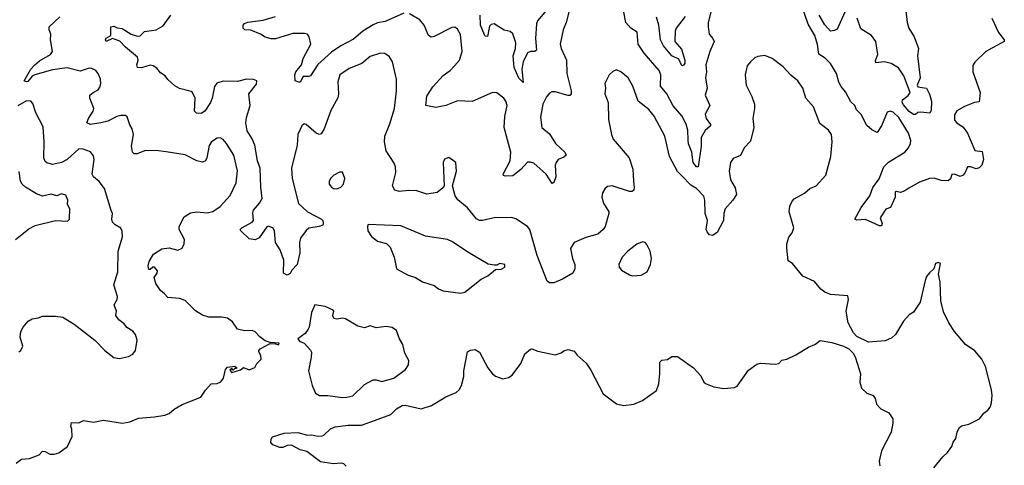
# Model space of a CAD drawing. Extents: x 2220520 to 2384350, y 721165 to 893491.
# Tile 292 of 315: x 2311589 to 2318348, y 875457 to 878514. Entities that reach past the tile are written whole.
import ezdxf

# ---------------------------------------------------------------- set-up
doc = ezdxf.new("R2010")
doc.units = 0

msp = doc.modelspace()

# ---------------------------------------------------------------- linework, layer by layer
at = {"layer": '0CON20XD'}
for points in [[(2315258.5, 878641.5), (2315144, 878506), (2315137.1, 878485), (2315130.3, 878385), (2315137.3, 878305), (2315125.3, 878294.7), (2315094.6, 878295.4), (2315075, 878285.7), (2315046.2, 878225), (2315035.4, 878175), (2315045, 878082.5), (2315015, 878111.9), (2314984.3, 878185), (2314975.8, 878265), (2314993.2, 878315), (2314994.5, 878354.5), (2314975, 878417.5), (2314955, 878433.3), (2314915, 878441.2), (2314845, 878485.8), (2314825, 878480), (2314815, 878470), (2314800.7, 878399.3), (2314785, 878400.8), (2314779.6, 878409.6), (2314752.5, 878475), (2314750.8, 878545)], [(2318263.5, 878525), (2318308.6, 878425), (2318348, 878375), (2318346.8, 878363.2), (2318222, 878295), (2318145, 878221.2), (2318131.1, 878198.9), (2318130.8, 878155), (2318182.5, 878015), (2318175, 877950), (2318143.6, 877946.4), (2318075, 877918.8), (2318022.3, 877887.7), (2318005, 877860), (2318006, 877825), (2318021.2, 877805), (2318065, 877775.7), (2318095.5, 877735), (2318145, 877616), (2318195, 877608.8), (2318204.4, 877555), (2318193.2, 877516.8), (2318175, 877498), (2318155, 877490), (2318115, 877504), (2318096.4, 877503.6), (2318080, 877465), (2318065, 877446.7), (2318045, 877438.8), (2318005, 877453.3), (2317987.5, 877452.5), (2317978.3, 877421.7), (2317961.7, 877408.3), (2317915, 877410.8), (2317866.8, 877426.8), (2317835.3, 877424.7), (2317765, 877398.2), (2317692.1, 877357.9), (2317665, 877338.9), (2317635, 877327.5), (2317605, 877335.6), (2317599.5, 877330.5), (2317598.6, 877295), (2317565.8, 877224.2), (2317535, 877214), (2317495.8, 877155), (2317510, 877115), (2317505, 877100), (2317490.5, 877100.5), (2317395, 877144), (2317335, 877138.8), (2317322.5, 877145), (2317364.6, 877225.4), (2317426, 877305), (2317445, 877363.3), (2317488.3, 877421.7), (2317520.8, 877505), (2317553.1, 877536.9), (2317665, 877604), (2317690.8, 877635), (2317704.3, 877665), (2317705.6, 877685), (2317691.4, 877735), (2317625, 877843.3), (2317585, 877880), (2317565, 877886.7), (2317545, 877880), (2317504, 877785), (2317475, 877740), (2317439.2, 877759.2), (2317405, 877788.8), (2317365, 877864.4), (2317334.4, 877894.4), (2317322.5, 877925), (2317295, 877950), (2317258.1, 878018.1), (2317227.7, 878055), (2317211.4, 878085), (2317195, 878143.8), (2317155, 878212.9), (2317119.4, 878249.4), (2317075, 878276.7), (2317065, 878343.3), (2317047.2, 878405), (2317001.9, 878481.9), (2316955, 878616)], [(2311565, 875470.8), (2311600.9, 875499.1), (2311657.3, 875502.7), (2311722.1, 875527.9), (2311746.1, 875553.9), (2311765, 875551.2), (2311795, 875533.1), (2311825, 875532.9), (2311857, 875543), (2311916.7, 875585), (2311950, 875655), (2311947.5, 875705), (2311940, 875725), (2311945, 875750), (2311995, 875747.5), (2312026.4, 875763.6), (2312095, 875753.3), (2312165, 875765.6), (2312295, 875745.8), (2312345, 875754.2), (2312405, 875779.2), (2312515, 875788.1), (2312585, 875800), (2312615, 875811.4), (2312649.4, 875840.6), (2312705, 875874.4), (2312833.3, 875925), (2312865, 875972.5), (2312903.9, 876016.1), (2312945, 876017.5), (2312970.5, 876029.5), (2312988.8, 876055), (2313002.5, 876115), (2313015, 876130), (2313065, 876137.5), (2313078.3, 876128.3), (2313078.3, 876121.7), (2313065, 876120), (2313055, 876110), (2313045, 876120), (2313031.7, 876108.3), (2313045, 876092.5), (2313105, 876112.5), (2313125, 876127.5), (2313165, 876112.5), (2313203, 876127), (2313217.5, 876155), (2313247.5, 876185), (2313245, 876210), (2313230, 876235), (2313230, 876245), (2313240, 876255), (2313308.3, 876291.7), (2313345, 876290), (2313365, 876282.5), (2313370, 876295), (2313308.3, 876298.3), (2313275, 876311.2), (2313238, 876338), (2313205, 876372.5), (2313185, 876382.5), (2313131.2, 876378.8), (2313085, 876390), (2313050.2, 876440.2), (2313015, 876465.6), (2312975, 876473.3), (2312886.6, 876473.4), (2312845, 876486.7), (2312795, 876515.8), (2312725, 876586.2), (2312685, 876600), (2312605, 876607.5), (2312583.9, 876633.9), (2312556.2, 876655), (2312523.9, 876703.9), (2312512.5, 876745), (2312533.3, 876775), (2312535, 876790), (2312515, 876816.7), (2312503, 876817), (2312485, 876800), (2312475, 876800), (2312470, 876825), (2312477.5, 876855), (2312507.5, 876905), (2312565, 876941.2), (2312615, 876948), (2312675, 876932.5), (2312703.4, 876946.6), (2312718.6, 876975), (2312719.4, 877005), (2312684.3, 877075), (2312682.9, 877095), (2312718.9, 877161.1), (2312761.2, 877188.8), (2312805, 877195.3), (2312875, 877187.9), (2312915, 877197.9), (2312965, 877231.5), (2313033.4, 877306.6), (2313075.6, 877395), (2313083.2, 877476.8), (2313059.1, 877585), (2313008.9, 877665), (2312985, 877692.5), (2312965, 877704.3), (2312945, 877701.1), (2312904.7, 877675.3), (2312888.8, 877651.2), (2312874.4, 877565), (2312863.6, 877546.4), (2312843.3, 877536.7), (2312805, 877544.6), (2312725, 877585.5), (2312595, 877608.1), (2312524.1, 877615.9), (2312445, 877613.8), (2312395, 877593.8), (2312375, 877593.3), (2312363.3, 877605), (2312355.9, 877645.9), (2312370, 877725), (2312361.2, 877765), (2312345, 877792.5), (2312326.2, 877846.2), (2312315, 877856.7), (2312282.7, 877857.3), (2312255, 877850), (2312195, 877818.5), (2312145, 877805.4), (2312075, 877793.8), (2312050.8, 877805), (2312060.6, 877835), (2312094.4, 877885), (2312099.1, 877905), (2312070, 877975), (2312071.2, 877995), (2312093.3, 878015), (2312128.3, 878031.7), (2312140.3, 878049.7), (2312146.7, 878075), (2312143.3, 878105), (2312126.9, 878145), (2312110.8, 878165), (2312085, 878179.5), (2312065, 878180.4), (2312005, 878160.9), (2311915, 878183.1), (2311815, 878168.6), (2311693.8, 878136.2), (2311674.2, 878125.8), (2311645, 878090.4), (2311635, 878087.8), (2311620, 878095), (2311665, 878173.5), (2311693.5, 878205), (2311725, 878231.3), (2311800.8, 878275), (2311814.4, 878295), (2311800.8, 878375), (2311803.8, 878415), (2311792.5, 878445), (2311792.5, 878465), (2311865, 878534.4)], [(2315803.1, 877405), (2315807, 877363), (2315803.8, 877345), (2315794.1, 877335.9), (2315774.3, 877334.3), (2315655, 877374), (2315625, 877368.8), (2315605.9, 877354.1), (2315588.8, 877325), (2315586, 877295), (2315596.2, 877255), (2315633.8, 877195), (2315634, 877185), (2315608, 877095), (2315595, 877073.8), (2315557.4, 877042.6), (2315475, 877020), (2315394.6, 876985.4), (2315370.8, 876945), (2315383.3, 876875), (2315399.2, 876835), (2315398.8, 876805), (2315386.2, 876775), (2315315, 876732.5), (2315255, 876709.2), (2315225, 876708), (2315210.9, 876720.9), (2315141.8, 876895), (2315091.9, 877075), (2315075, 877095.7), (2314995, 877147.5), (2314965, 877157.5), (2314845, 877154.2), (2314765, 877135.7), (2314745, 877137.1), (2314725, 877147.1), (2314662.1, 877222.1), (2314597.8, 877277.8), (2314578.6, 877305), (2314560, 877375), (2314587.5, 877475), (2314582.5, 877535), (2314535, 877567.5), (2314505, 877557.5), (2314496.7, 877535), (2314503.3, 877375), (2314490, 877355), (2314455, 877329.2), (2314385, 877316.7), (2314315, 877339.4), (2314257, 877343), (2314195, 877334.2), (2314165, 877343.8), (2314148, 877375), (2314171.9, 877465), (2314168.1, 877505), (2314159.1, 877529.1), (2314105.6, 877615), (2314093.3, 877675), (2314095.7, 877715), (2314128.8, 877798.8), (2314161.2, 877905), (2314176.6, 878026.6), (2314175.6, 878105), (2314148.1, 878225), (2314128.7, 878258.7), (2314095, 878280.8), (2314065, 878284.3), (2313995, 878262.2), (2313937, 878213), (2313851.1, 878178.9), (2313786.2, 878135), (2313773.4, 878086.6), (2313777.8, 878005), (2313772.4, 877977.6), (2313725, 877891.2), (2313680, 877765), (2313658.3, 877731.7), (2313645, 877726), (2313625, 877734.2), (2313555, 877795.8), (2313541.7, 877798.3), (2313525, 877786.2), (2313497.5, 877725), (2313493.8, 877653.8), (2313455.8, 877494.2), (2313460.4, 877425), (2313502.2, 877252.2), (2313565, 877195.8), (2313660, 877145), (2313670, 877135), (2313672.5, 877115), (2313670, 877105), (2313645, 877093.8), (2313575, 877083.8), (2313555, 877066.7), (2313516.7, 877015), (2313508.8, 876985), (2313511.2, 876915), (2313493.8, 876835), (2313456.7, 876795), (2313445, 876772.5), (2313425, 876760), (2313400, 876775), (2313401.4, 876865), (2313376.9, 876935), (2313344.5, 876984.5), (2313339.2, 877065), (2313326.7, 877085), (2313295, 877096.7), (2313286.4, 877093.6), (2313232, 877018), (2313205, 877003.5), (2313165, 877010.9), (2313107.5, 877065), (2313102.5, 877075), (2313113.3, 877085), (2313185.5, 877124.5), (2313194, 877135), (2313189.7, 877189.7), (2313193.8, 877206.2), (2313234.4, 877255), (2313252.4, 877287.6), (2313243.5, 877365), (2313240.8, 877495), (2313222.2, 877545), (2313202.4, 877652.4), (2313185, 877696), (2313150.9, 877750.9), (2313140.6, 877805), (2313145, 877842.5), (2313170.5, 877925), (2313162.9, 878005), (2313215, 878072.5), (2313216.7, 878095), (2313195, 878104), (2313145, 878105.7), (2313085, 878090.6), (2312985, 878091.1), (2312942.2, 878077.8), (2312925.6, 878055), (2312910.4, 877975), (2312898.8, 877945), (2312859.2, 877885), (2312835, 877869.2), (2312802.7, 877872.7), (2312790, 877885), (2312794.4, 877975), (2312775, 878013.8), (2312765, 878021.2), (2312685, 878041.2), (2312655, 878060), (2312605, 878102.5), (2312588.3, 878128.3), (2312555, 878150), (2312531.2, 878181.2), (2312505, 878197.5), (2312485, 878202.7), (2312425, 878183.8), (2312396.7, 878185), (2312393.3, 878205), (2312402.5, 878235), (2312397.1, 878257.1), (2312315, 878324.6), (2312277.3, 878367.3), (2312225, 878383.8), (2312183.5, 878363.5), (2312178.9, 878375), (2312182.4, 878387.6), (2312215.5, 878404.5), (2312214.4, 878465), (2312235, 878470), (2312258.3, 878458.3), (2312292.4, 878452.4), (2312355, 878414.2), (2312395, 878400), (2312415, 878402.5), (2312445, 878433.8), (2312527, 878443), (2312575, 878472), (2312625.8, 878545)], [(2314225, 878559.1), (2314098.1, 878501.9), (2314045, 878492.1), (2314015, 878478.8), (2313945, 878434.4), (2313880.5, 878379.5), (2313793.3, 878335), (2313729.4, 878290.6), (2313634.5, 878205.5), (2313585, 878128), (2313575, 878122.9), (2313535, 878124.2), (2313513.8, 878086.2), (2313505, 878084), (2313480, 878095), (2313478, 878135), (2313484.2, 878155), (2313523.8, 878205), (2313535, 878247.5), (2313588.2, 878345), (2313576.3, 878396.3), (2313565, 878414.2), (2313545, 878420), (2313465, 878418.6), (2313345, 878381.8), (2313315, 878382.1), (2313273.6, 878393.6), (2313242, 878415), (2313175, 878441.1), (2313134.4, 878444.4), (2313123.8, 878455), (2313123.8, 878475), (2313133.1, 878486.9), (2313155, 878496), (2313260.3, 878509.7), (2313345, 878536.5)], [(2315360.4, 878575), (2315340, 878495), (2315318.9, 878445), (2315298.9, 878345), (2315306.7, 878315), (2315343.5, 878235), (2315344.5, 878145), (2315374.3, 878025), (2315374.2, 878005.8), (2315365.6, 877994.4), (2315355, 877992.5), (2315265, 878018.1), (2315242.1, 878017.9), (2315225, 878009.2), (2315204.4, 877985), (2315179.5, 877935), (2315163.5, 877845), (2315174.4, 877775), (2315225, 877730), (2315266, 877665), (2315331.2, 877605), (2315340, 877585), (2315325, 877570), (2315285.7, 877554.3), (2315272, 877535), (2315264.2, 877515), (2315270, 877435), (2315255, 877397.5), (2315245, 877390), (2315203.3, 877455), (2315118.7, 877528.7), (2315095, 877536.9), (2315074.5, 877535.5), (2315028.6, 877485), (2314975, 877442.2), (2314925, 877440), (2314910, 877445), (2314908.8, 877455), (2314955.4, 877545), (2314961.5, 877605), (2314913.6, 877775), (2314919.8, 877850.2), (2314934.4, 877925), (2314925.6, 877955), (2314911.4, 877975), (2314865, 878012.9), (2314835, 878014.4), (2314695, 877953.3), (2314595, 877957.1), (2314514.5, 877925.5), (2314445, 877910.5), (2314377.5, 877925), (2314385, 877990), (2314426.2, 878053.8), (2314495, 878130.8), (2314544, 878165), (2314573.6, 878196.4), (2314609.2, 878235), (2314625.8, 878295), (2314615, 878412.5), (2314595, 878448.8), (2314575, 878462), (2314555, 878459.2), (2314435, 878397.5), (2314413, 878393), (2314395, 878406.2), (2314366.5, 878475), (2314335, 878513.3), (2314265, 878554.4)], [(2316336.5, 878575), (2316315.7, 878495), (2316314.3, 878465), (2316322.9, 878415), (2316348, 878385), (2316355.7, 878365), (2316326.2, 878295), (2316300, 878205), (2316302.9, 878155), (2316296, 878115), (2316307.8, 878045), (2316294.5, 877995), (2316327.5, 877925), (2316294.6, 877865), (2316300.4, 877835), (2316331.4, 877795), (2316330.6, 877785), (2316295, 877752.7), (2316267.2, 877705), (2316267.6, 877645), (2316246.2, 877503.8), (2316234.4, 877505), (2316211.3, 877535), (2316204.1, 877605), (2316180.9, 877660.9), (2316177.1, 877687.1), (2316176.2, 877755), (2316165, 877797.1), (2316134, 877854), (2316075, 877923.1), (2316031.8, 878005), (2315988.4, 878058.4), (2315989.1, 878135), (2315978.1, 878165), (2315875, 878284.3), (2315835.5, 878345), (2315827.2, 878427.2), (2315785, 878455.8), (2315748.8, 878495), (2315736.9, 878565)], [(2316156.6, 878535), (2316095.5, 878455), (2316088.2, 878435), (2316085.5, 878365), (2316131.2, 878311.2), (2316155.5, 878235), (2316153.8, 878215), (2316145, 878201.2), (2316135, 878197.5), (2316113.8, 878243.8), (2316065, 878265.4), (2316007.5, 878335), (2315987.2, 878375), (2315976.9, 878476.9), (2315960.2, 878530.2)], [(2317265, 878590), (2317200.9, 878449.1), (2317181.2, 878438.8), (2317155, 878435.7), (2317115, 878479.5), (2317077.5, 878545)], [(2317672.5, 878575), (2317681.1, 878495), (2317692.2, 878455), (2317729.4, 878395), (2317759.2, 878315), (2317752.1, 878265), (2317770.5, 878115), (2317750, 878065), (2317755, 878054.2), (2317814.1, 878044.1), (2317835, 878003.3), (2317848.4, 877955), (2317846.8, 877893.2), (2317837, 877873), (2317775, 877880), (2317755, 877876.2), (2317737.8, 877862.2), (2317725, 877862.3), (2317695, 877883), (2317655, 877928.8), (2317647.7, 877945), (2317650, 877965), (2317687.4, 877992.6), (2317701.6, 878015), (2317658.2, 878128.2), (2317622.3, 878182.3), (2317572.3, 878212.3), (2317525, 878223.5), (2317465, 878217.5), (2317464, 878234), (2317479.5, 878275), (2317466.5, 878365), (2317436.9, 878405), (2317362.1, 878452.1), (2317337.3, 878525)], [(2317865, 875440), (2317925, 875513.8), (2317958.8, 875545), (2317986.7, 875585), (2317997.5, 875615), (2318015, 875640), (2318023.3, 875685), (2318037, 875713), (2318055, 875726.7), (2318105, 875738.8), (2318176.7, 875775), (2318207.5, 875815), (2318235, 875833.8), (2318250, 875855), (2318260, 875885), (2318264.4, 875935), (2318260, 875975), (2318220, 876135), (2318194.4, 876184.4), (2318145, 876240.8), (2318082.5, 876285), (2318005.7, 876375), (2317966.9, 876435), (2317930.2, 876510.2), (2317911.9, 876585), (2317908, 876715), (2317897, 876767), (2317910.7, 876840.7), (2317895, 876848.8), (2317875, 876841.2), (2317863.3, 876805), (2317835, 876776.7), (2317815, 876752.5), (2317804, 876725), (2317770, 876575), (2317725, 876506.7), (2317695, 876488.8), (2317655.8, 876445), (2317600, 876355), (2317575, 876332), (2317530.5, 876309.5), (2317415, 876302), (2317335, 876340), (2317313.3, 876365), (2317276.7, 876435), (2317262.5, 876515), (2317278, 876595), (2317275, 876620), (2317155, 876629.4), (2317116, 876645), (2317089.2, 876665), (2317045, 876717.8), (2316964, 876755), (2316895, 876841.2), (2316865, 876860), (2316854.1, 876945.9), (2316856.2, 876975), (2316868, 877022), (2316891.7, 877051.7), (2316904.2, 877085), (2316872.2, 877195), (2316875.6, 877235), (2316891.2, 877268.8), (2316905.4, 877284.6), (2316976.6, 877323.4), (2317013.3, 877355), (2317056.8, 877373.2), (2317122.3, 877447.7), (2317156.2, 877575), (2317166.9, 877675), (2317160.8, 877725), (2317142, 877755), (2317080.9, 877800.9), (2317037.8, 877915), (2316984.5, 877974.5), (2316964.2, 878045), (2316930.8, 878095), (2316882, 878132), (2316829.3, 878189.3), (2316755, 878248), (2316705, 878267.5), (2316655, 878261.4), (2316635, 878252.9), (2316604.6, 878225.4), (2316583.8, 878196.2), (2316568.6, 878135), (2316576.9, 878065), (2316615, 877986.2), (2316632.2, 877935), (2316633.6, 877905), (2316620.6, 877835), (2316629.2, 877775), (2316605, 877680), (2316563.3, 877635), (2316537, 877583), (2316487.5, 877562.5), (2316468, 877535), (2316459.2, 877475), (2316467.5, 877415), (2316500.7, 877360.7), (2316510, 877315), (2316484, 877275), (2316431.1, 877215), (2316421.8, 877185), (2316420, 877135), (2316377, 877053), (2316345, 877034), (2316325, 877038.8), (2316307.3, 877057.3), (2316302, 877075), (2316309.5, 877135), (2316294.7, 877184.7), (2316291.5, 877275), (2316285, 877302), (2316235.7, 877355), (2316195, 877378.1), (2316133.3, 877443.3), (2316105, 877473.1), (2316050.8, 877575), (2316017.9, 877715), (2315945, 877852.9), (2315908.2, 877898.2), (2315834.1, 877954.1), (2315798.6, 878058.6), (2315765, 878115.8), (2315716.5, 878156.5), (2315685, 878169.2), (2315660.9, 878159.1), (2315636.2, 878135), (2315606, 878075), (2315610, 878045), (2315605.7, 878005), (2315628.6, 877945), (2315630, 877830), (2315650.8, 877725), (2315664, 877695), (2315772.5, 877565), (2315797.2, 877487.2), (2315803.1, 877405)], [(2311582.5, 876235), (2311596.1, 876243.9), (2311611.2, 876275), (2311591.4, 876335), (2311598, 876375), (2311612, 876405), (2311647.5, 876445), (2311675, 876460.5), (2311715, 876467.8), (2311745, 876480.8), (2311835, 876479.4), (2311885, 876473.8), (2311964.1, 876424.1), (2312105, 876316.2), (2312174.3, 876244.3), (2312235, 876196.7), (2312275, 876190), (2312335, 876204), (2312365, 876220), (2312384.2, 876245), (2312396, 876315), (2312384, 876355), (2312366.4, 876376.4), (2312325, 876402.5), (2312306.2, 876426.2), (2312270, 876455), (2312248, 876485), (2312254.2, 876515), (2312237.7, 876557.7), (2312258.2, 876595), (2312260.6, 876615), (2312236, 876695), (2312263.6, 876785), (2312264.7, 876925), (2312294.4, 877025), (2312292.5, 877062.5), (2312283, 877083), (2312245, 877105.7), (2312227.1, 877125), (2312222.2, 877145), (2312226.7, 877185), (2312216.9, 877205), (2312171.5, 877355), (2312135, 877402.9), (2312095.5, 877435.5), (2312085.7, 877455), (2312100.6, 877555), (2312095, 877580), (2312075, 877606), (2312024.5, 877624.5), (2311995, 877627.8), (2311915, 877554.4), (2311875, 877533.1), (2311815, 877520), (2311775, 877531.2), (2311765, 877540), (2311755.7, 877565.7), (2311757.1, 877675), (2311749.1, 877779.1), (2311700.5, 877875), (2311678.9, 877938.9), (2311665, 877954.2), (2311635, 877957.8), (2311576.5, 877923.5)], [(2311560, 877005), (2311651.2, 877078.8), (2311695, 877101.2), (2311835, 877136.7), (2311918.3, 877131.7), (2311930, 877145), (2311932.5, 877215), (2311917.5, 877245), (2311918.8, 877275), (2311905, 877308.8), (2311875, 877319.2), (2311845, 877306), (2311805, 877316.2), (2311745, 877303.3), (2311705, 877319.5), (2311627.8, 877365), (2311605.5, 877385), (2311594.5, 877405.5), (2311585, 877472.5)], [(2313765, 877354.4), (2313793.3, 877365), (2313811.2, 877385), (2313821.2, 877425), (2313805, 877467.5), (2313785, 877467.5), (2313745, 877446.2), (2313725, 877426.7), (2313714.3, 877405.7), (2313714, 877385), (2313728.8, 877365), (2313742.5, 877355), (2313765, 877354.4)], [(2314615, 876638), (2314645, 876643.8), (2314757, 876733), (2314803.6, 876756.4), (2314855, 876800), (2314895, 876802.5), (2314920, 876815), (2314920, 876835), (2314885, 876840), (2314865, 876830), (2314845, 876830), (2314805, 876837.5), (2314665, 876919.2), (2314559.7, 876989.7), (2314525, 877005.8), (2314375, 877028.8), (2314205, 877100), (2313980.7, 877109.3), (2313976, 877094), (2313979.4, 877065), (2314005, 877025.8), (2314044.7, 876994.7), (2314107.4, 876977.4), (2314132.6, 876952.6), (2314160, 876885), (2314176.7, 876805), (2314255, 876762), (2314305.8, 876745.8), (2314355, 876714.2), (2314435, 876690), (2314465, 876666.7), (2314495, 876653.8), (2314615, 876638)], [(2315795, 876756.7), (2315855, 876760), (2315896.7, 876785), (2315918.8, 876835), (2315926.2, 876875), (2315916.2, 876925), (2315895, 876972.5), (2315882.5, 876985), (2315865, 876989.2), (2315825, 876974.2), (2315764.3, 876925), (2315725.5, 876884.5), (2315702, 876835), (2315704, 876815), (2315720, 876795), (2315775, 876763.3), (2315795, 876756.7)], [(2313805, 875921.9), (2313835, 875924.3), (2313877, 875933), (2313955, 876011.2), (2314015, 876043.8), (2314035, 876044), (2314075, 876032), (2314157.5, 876055), (2314236.7, 876115), (2314257.5, 876145), (2314260, 876175), (2314232.5, 876225), (2314220, 876285), (2314196.7, 876325), (2314175, 876382.5), (2314145, 876402.5), (2314105, 876408.8), (2314035, 876400), (2313995, 876412.5), (2313955, 876400), (2313911.2, 876411.2), (2313825, 876461.4), (2313804.2, 876465.8), (2313765, 876458.8), (2313745, 876463.3), (2313739.2, 876485), (2313746, 876515), (2313740.3, 876520.3), (2313685, 876546.9), (2313615, 876557.1), (2313591.5, 876505), (2313576.7, 876405), (2313569.5, 876390.5), (2313549.4, 876360.6), (2313497.5, 876325), (2313508.8, 876308.8), (2313542.5, 876295), (2313585.8, 876245.8), (2313591.7, 876231.7), (2313589.5, 876199.5), (2313571.2, 876105), (2313596, 876005), (2313620.5, 875950.5), (2313646.4, 875936.4), (2313705, 875935.8), (2313805, 875921.9)], [(2313831.2, 875451.2), (2313815, 875466.7), (2313795, 875471.2), (2313744.3, 875465.7), (2313655, 875480.8), (2313560.3, 875550.3), (2313515, 875563.1), (2313455, 875594), (2313425, 875592), (2313395, 875578.1), (2313375, 875578.9), (2313326.9, 875596.9), (2313312.7, 875612.7), (2313314.2, 875635.8), (2313325, 875651.2), (2313403.6, 875676.4), (2313497.5, 875682.5), (2313565, 875664.3), (2313595, 875666.7), (2313635, 875657.5), (2313665, 875658), (2313677.3, 875662.7), (2313722.8, 875707.2), (2313755, 875720.8), (2313845, 875732.9), (2313935, 875731.9), (2314025.6, 875764.4), (2314135.7, 875804.3), (2314176.7, 875845), (2314215, 875868), (2314235, 875870), (2314345.6, 875844.4), (2314415, 875867.1), (2314515, 875925.8), (2314585, 875956.7), (2314606.7, 875975), (2314622, 876005), (2314637.5, 876065), (2314638.8, 876105), (2314663.8, 876235), (2314683.6, 876246.4), (2314715, 876250), (2314745, 876233.3), (2314802.9, 876125), (2314833.8, 876083.8), (2314855, 876067.1), (2314905, 876048.8), (2314945, 876058.8), (2314968.8, 876075), (2315030, 876155), (2315057.7, 876222.3), (2315095, 876253.3), (2315105, 876256.7), (2315145, 876240), (2315265, 876213.8), (2315305, 876228), (2315325, 876242), (2315355, 876252), (2315395, 876238.8), (2315415, 876211.2), (2315476.8, 876156.8), (2315509.7, 876109.7), (2315595, 875946.7), (2315685, 875878), (2315735, 875866.2), (2315805, 875876.2), (2315865, 875901.2), (2315959.5, 875970.5), (2315976.7, 876015), (2315983.9, 876086.1), (2315982.5, 876165), (2315997.5, 876177.5), (2316035, 876182.5), (2316065, 876203.3), (2316105, 876203.3), (2316215, 876126), (2316265, 876070), (2316285, 876026.7), (2316297.1, 876017.1), (2316355, 875995.8), (2316422.7, 875982.7), (2316495, 875990.8), (2316515, 876000), (2316591.7, 876108.3), (2316649.7, 876150.3), (2316675, 876156.7), (2316775, 876150.8), (2316800, 876155), (2316821.7, 876178.3), (2316855.8, 876184.2), (2316917.5, 876215), (2317003, 876267), (2317047.5, 876285), (2317085, 876313.3), (2317165, 876300), (2317245, 876273.3), (2317280, 876255), (2317313, 876223), (2317327.5, 876195), (2317360, 876085), (2317357, 876027), (2317366.7, 875985), (2317405, 875952), (2317447.5, 875935), (2317462.5, 875915), (2317470, 875875), (2317500, 875845), (2317555, 875817.5), (2317583.3, 875775), (2317583.8, 875745), (2317570.8, 875685), (2317504.2, 875555), (2317490, 875485), (2317493.9, 875453.9)]]:
    msp.add_lwpolyline(points, dxfattribs=at)

doc.saveas('drawing.dxf')
